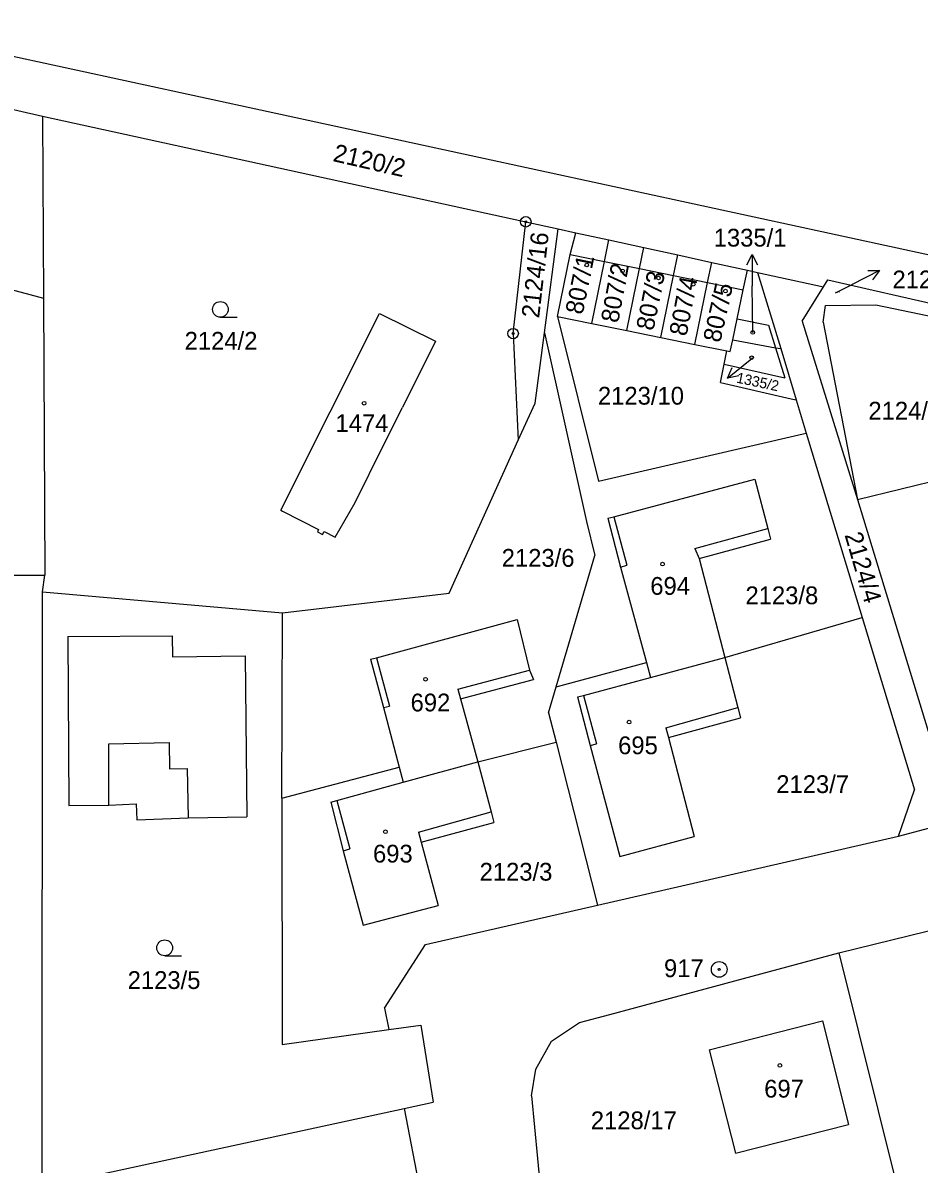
# Model space of a CAD drawing. Extents: x -763205 to -760228, y -1155311 to -1152844.
# Drawn here: x -762365.1 to -762279.5, y -1154633.9 to -1154524.9 of the extents above; entities that cross this region are included whole.
import ezdxf

# ---------------------------------------------------------------- set-up
doc = ezdxf.new("R2010")
doc.units = 0
for name, color, linetype in [('Vrstva 1', 7, 'Continuous'), ('Vrstva 16', 7, 'Continuous'), ('Vrstva 17', 7, 'Continuous'), ('Vrstva 18', 7, 'Continuous'), ('Vrstva 19', 7, 'Continuous'), ('Vrstva 24', 7, 'Continuous'), ('Vrstva 25', 7, 'Continuous'), ('Vrstva 4', 7, 'Continuous'), ('Vrstva 62', 7, 'Continuous')]:
    doc.layers.add(name, color=color, linetype=linetype)

msp = doc.modelspace()

# ---------------------------------------------------------------- linework, layer by layer
at = {"layer": 'Vrstva 1'}
for p, q in [((-762380.67, -1154524.9), (-762241.6, -1154555.08)), ((-762390.18, -1154527.64), (-762363.22, -1154533.83)), ((-762363.22, -1154533.83), (-762317.06, -1154543.91)), ((-762363.22, -1154533.83), (-762363.13, -1154551.21)), ((-762407.58, -1154539.18), (-762363.13, -1154551.21)), ((-762318.27, -1154554.59), (-762317.06, -1154543.91)), ((-762317.06, -1154543.91), (-762313.98, -1154544.58)), ((-762315.28, -1154554.52), (-762313.98, -1154544.58)), ((-762313.98, -1154544.58), (-762312.29, -1154544.95)), ((-762312.83, -1154547.02), (-762312.29, -1154544.95)), ((-762312.29, -1154544.95), (-762309.12, -1154545.64)), ((-762309.54, -1154547.7), (-762309.12, -1154545.64)), ((-762309.12, -1154545.64), (-762305.79, -1154546.37)), ((-762314.03, -1154552.95), (-762312.83, -1154547.02)), ((-762306.2, -1154548.38), (-762305.79, -1154546.37)), ((-762305.79, -1154546.37), (-762302.54, -1154547.08)), ((-762302.95, -1154549.05), (-762302.54, -1154547.08)), ((-762302.54, -1154547.08), (-762299.29, -1154547.79)), ((-762310.75, -1154553.62), (-762309.54, -1154547.7)), ((-762299.7, -1154549.72), (-762299.29, -1154547.79)), ((-762299.29, -1154547.79), (-762295.89, -1154548.53)), ((-762307.42, -1154554.3), (-762306.2, -1154548.38)), ((-762304.17, -1154554.96), (-762302.95, -1154549.05)), ((-762296.29, -1154550.42), (-762295.89, -1154548.53)), ((-762295.89, -1154548.53), (-762294.93, -1154548.74)), ((-762294.93, -1154548.74), (-762292.72, -1154556.03)), ((-762294.93, -1154548.74), (-762288.63, -1154550.12)), ((-762300.93, -1154555.62), (-762299.7, -1154549.72)), ((-762296.87, -1154553.19), (-762296.29, -1154550.42)), ((-762290.67, -1154553.4), (-762288.63, -1154550.12)), ((-762288.63, -1154550.12), (-762288.22, -1154549.45)), ((-762288.22, -1154549.45), (-762251.54, -1154557.83)), ((-762363.13, -1154551.21), (-762362.99, -1154577.67)), ((-762340.46, -1154571.45), (-762331.04, -1154552.67)), ((-762331.04, -1154552.67), (-762325.67, -1154555.32)), ((-762288.67, -1154553.5), (-762288.43, -1154551.91)), ((-762288.43, -1154551.91), (-762283.62, -1154551.85)), ((-762283.62, -1154551.85), (-762276.58, -1154553.33)), ((-762314.03, -1154552.95), (-762310.11, -1154568.69)), ((-762314.03, -1154552.95), (-762310.75, -1154553.62)), ((-762310.75, -1154553.62), (-762307.42, -1154554.3)), ((-762297.29, -1154555.19), (-762296.87, -1154553.19)), ((-762290.67, -1154553.4), (-762285.39, -1154570.45)), ((-762288.67, -1154553.5), (-762285.39, -1154570.45)), ((-762318.27, -1154554.59), (-762317.79, -1154564.79)), ((-762316.16, -1154561.23), (-762315.28, -1154554.52)), ((-762315.28, -1154554.52), (-762311.26, -1154572.56)), ((-762307.42, -1154554.3), (-762304.17, -1154554.96)), ((-762325.67, -1154555.32), (-762328.85, -1154561.65)), ((-762304.17, -1154554.96), (-762300.93, -1154555.62)), ((-762300.93, -1154555.62), (-762297.85, -1154556.24)), ((-762297.53, -1154556.31), (-762297.29, -1154555.19)), ((-762297.29, -1154555.19), (-762293.21, -1154555.94)), ((-762293.21, -1154555.94), (-762292.72, -1154556.03)), ((-762298.11, -1154557.52), (-762297.85, -1154556.24)), ((-762297.85, -1154556.24), (-762297.53, -1154556.31)), ((-762292.72, -1154556.03), (-762291.24, -1154560.92)), ((-762298.47, -1154559.28), (-762298.11, -1154557.52)), ((-762298.47, -1154559.28), (-762291.73, -1154560.81)), ((-762317.79, -1154564.79), (-762316.16, -1154561.23)), ((-762291.73, -1154560.81), (-762291.24, -1154560.92)), ((-762291.24, -1154560.92), (-762290.27, -1154564.11)), ((-762330.66, -1154565.25), (-762328.85, -1154561.65)), ((-762310.11, -1154568.69), (-762290.56, -1154564.18)), ((-762290.56, -1154564.18), (-762290.27, -1154564.11)), ((-762290.27, -1154564.11), (-762284.93, -1154581.72)), ((-762333.35, -1154570.74), (-762330.66, -1154565.25)), ((-762324.39, -1154579.4), (-762317.79, -1154564.79)), ((-762285.39, -1154570.45), (-762272.97, -1154567.38)), ((-762308.65, -1154572.09), (-762295.2, -1154568.49)), ((-762295.2, -1154568.49), (-762293.96, -1154573.22)), ((-762335.27, -1154574.04), (-762333.35, -1154570.74)), ((-762285.39, -1154570.45), (-762277.28, -1154597.06)), ((-762340.46, -1154571.45), (-762340.3, -1154571.57)), ((-762340.3, -1154571.57), (-762336.86, -1154573.32)), ((-762309.22, -1154572.24), (-762308.65, -1154572.09)), ((-762309.22, -1154572.24), (-762308.03, -1154576.9)), ((-762336.86, -1154573.32), (-762336.97, -1154573.53)), ((-762311.26, -1154572.56), (-762310.47, -1154575.78)), ((-762293.96, -1154573.22), (-762293.69, -1154574.22)), ((-762336.97, -1154573.53), (-762336.47, -1154573.78)), ((-762336.47, -1154573.78), (-762336.32, -1154573.49)), ((-762336.32, -1154573.49), (-762335.27, -1154574.04)), ((-762300.52, -1154576.09), (-762293.69, -1154574.22)), ((-762314.16, -1154588.33), (-762310.47, -1154575.78)), ((-762300.52, -1154576.09), (-762298.04, -1154585.54)), ((-762436.79, -1154577.98), (-762362.99, -1154577.67)), ((-762363.23, -1154579.28), (-762362.99, -1154577.67)), ((-762308.03, -1154576.9), (-762305.54, -1154586.01)), ((-762363.25, -1154636.12), (-762363.23, -1154579.28)), ((-762363.23, -1154579.28), (-762340.29, -1154581.28)), ((-762340.29, -1154581.28), (-762324.39, -1154579.4)), ((-762340.36, -1154598.99), (-762340.29, -1154581.28)), ((-762331.31, -1154585.56), (-762317.89, -1154581.91)), ((-762317.89, -1154581.91), (-762316.72, -1154586.74)), ((-762298.04, -1154585.54), (-762284.93, -1154581.72)), ((-762284.93, -1154581.72), (-762279.94, -1154598.17)), ((-762331.89, -1154585.71), (-762331.31, -1154585.56)), ((-762331.89, -1154585.71), (-762330.66, -1154590.33)), ((-762314.16, -1154588.33), (-762305.54, -1154586.01)), ((-762305.54, -1154586.01), (-762305.15, -1154587.46)), ((-762305.15, -1154587.46), (-762298.04, -1154585.54)), ((-762298.04, -1154585.54), (-762296.82, -1154590.32)), ((-762316.72, -1154586.74), (-762316.33, -1154587.63)), ((-762311.54, -1154589.16), (-762305.15, -1154587.46)), ((-762323.29, -1154589.5), (-762316.33, -1154587.63)), ((-762314.89, -1154590.82), (-762314.16, -1154588.33)), ((-762323.29, -1154589.5), (-762321.64, -1154595.51)), ((-762312.12, -1154589.31), (-762311.54, -1154589.16)), ((-762312.12, -1154589.31), (-762310.91, -1154593.96)), ((-762330.66, -1154590.33), (-762329.15, -1154596.01)), ((-762314.89, -1154590.82), (-762314.17, -1154593.64)), ((-762296.82, -1154590.32), (-762296.55, -1154591.32)), ((-762303.44, -1154593.17), (-762296.55, -1154591.32)), ((-762321.64, -1154595.51), (-762314.17, -1154593.64)), ((-762314.17, -1154593.64), (-762310.2, -1154609.19)), ((-762310.91, -1154593.96), (-762308.07, -1154604.55)), ((-762303.44, -1154593.17), (-762300.98, -1154602.65)), ((-762340.36, -1154598.99), (-762329.15, -1154596.01)), ((-762329.15, -1154596.01), (-762328.77, -1154597.46)), ((-762328.77, -1154597.46), (-762321.64, -1154595.51)), ((-762321.64, -1154595.51), (-762320.36, -1154600.3)), ((-762335.11, -1154599.2), (-762328.77, -1154597.46)), ((-762281.48, -1154602.6), (-762279.94, -1154598.17)), ((-762340.36, -1154598.99), (-762340.33, -1154622.5)), ((-762335.69, -1154599.35), (-762335.11, -1154599.2)), ((-762335.69, -1154599.35), (-762334.5, -1154604.01)), ((-762320.36, -1154600.3), (-762320.1, -1154601.31)), ((-762281.48, -1154602.6), (-762273.03, -1154600.36)), ((-762327.06, -1154603.17), (-762320.1, -1154601.31)), ((-762310.2, -1154609.19), (-762281.48, -1154602.6)), ((-762308.07, -1154604.55), (-762300.98, -1154602.65)), ((-762327.06, -1154603.17), (-762325.44, -1154609.22)), ((-762334.5, -1154604.01), (-762332.58, -1154611.12)), ((-762332.58, -1154611.12), (-762325.44, -1154609.22)), ((-762326.65, -1154612.96), (-762310.2, -1154609.19)), ((-762287.17, -1154613.76), (-762267.71, -1154608.96)), ((-762330.55, -1154619.03), (-762326.65, -1154612.96)), ((-762309.02, -1154619.64), (-762287.17, -1154613.76)), ((-762287.17, -1154613.76), (-762279.92, -1154642.86)), ((-762330.55, -1154619.03), (-762330.15, -1154621.09)), ((-762311.92, -1154620.41), (-762309.02, -1154619.64)), ((-762299.56, -1154623.03), (-762288.72, -1154620.27)), ((-762288.72, -1154620.27), (-762286.23, -1154630.15)), ((-762340.33, -1154622.5), (-762330.15, -1154621.09)), ((-762330.15, -1154621.09), (-762327.1, -1154620.67)), ((-762327.1, -1154620.67), (-762325.91, -1154628.03)), ((-762314.62, -1154622.2), (-762311.92, -1154620.41)), ((-762316.09, -1154624.86), (-762314.62, -1154622.2)), ((-762299.56, -1154623.03), (-762297.05, -1154632.9)), ((-762316.51, -1154627.43), (-762316.09, -1154624.86)), ((-762316.51, -1154627.43), (-762315.27, -1154640.42)), ((-762363.25, -1154636.12), (-762328.69, -1154628.63)), ((-762328.69, -1154628.63), (-762325.91, -1154628.03)), ((-762328.69, -1154628.63), (-762326.83, -1154638.25)), ((-762297.05, -1154632.9), (-762286.23, -1154630.15))]:
    msp.add_line(p, q, dxfattribs=at)
at = {"layer": 'Vrstva 16'}
for p, q in [((-762295.454, -1154547.03), (-762295.43, -1154550.03)), ((-762283.283, -1154548.565), (-762285.96, -1154549.92)), ((-762295.39, -1154554.48), (-762295.43, -1154550.03)), ((-762287.49, -1154550.7), (-762285.96, -1154549.92)), ((-762297.797, -1154558.864), (-762295.47, -1154556.97)), ((-762295.45, -1154556.95), (-762295.47, -1154556.97))]:
    msp.add_line(p, q, dxfattribs=at)
for points in [[(-762295.946, -1154548.034), (-762295.454, -1154547.03), (-762294.946, -1154548.026)], [(-762284.401, -1154548.571), (-762283.283, -1154548.565), (-762283.95, -1154549.463)], [(-762296.705, -1154558.62), (-762297.797, -1154558.864), (-762297.337, -1154557.845)]]:
    msp.add_lwpolyline(points, dxfattribs=at)
at = {"layer": 'Vrstva 24'}
for centre, radius in [((-762317.06, -1154543.91), 0.5), ((-762317.06, -1154543.91), 0.1), ((-762318.27, -1154554.59), 0.5), ((-762318.27, -1154554.59), 0.1), ((-762298.59, -1154615.34), 0.75), ((-762298.59, -1154615.34), 0.1)]:
    msp.add_circle(centre, radius, dxfattribs=at)
at = {"layer": 'Vrstva 25'}
for p, q in [((-762346.23, -1154553.03), (-762344.63, -1154553.03)), ((-762351.55, -1154614.03), (-762349.95, -1154614.03))]:
    msp.add_line(p, q, dxfattribs=at)
for centre, radius in [((-762311.24, -1154548.04), 0.175), ((-762307.82, -1154548.6), 0.175), ((-762304.39, -1154549.28), 0.175), ((-762301.07, -1154549.87), 0.175), ((-762297.99, -1154550.53), 0.175), ((-762346.23, -1154552.28), 0.75), ((-762295.39, -1154554.48), 0.175), ((-762295.49, -1154556.89), 0.175), ((-762332.5, -1154561.25), 0.175), ((-762304, -1154576.62), 0.175), ((-762326.63, -1154587.62), 0.175), ((-762307.2, -1154591.71), 0.175), ((-762330.47, -1154602.19), 0.175), ((-762351.55, -1154613.28), 0.75), ((-762292.8, -1154624.52), 0.175)]:
    msp.add_circle(centre, radius, dxfattribs=at)
at = {"layer": 'Vrstva 4'}
for p, q in [((-762312.83, -1154547.02), (-762309.54, -1154547.7)), ((-762309.54, -1154547.7), (-762306.2, -1154548.38)), ((-762306.2, -1154548.38), (-762302.95, -1154549.05)), ((-762302.95, -1154549.05), (-762299.7, -1154549.72)), ((-762299.7, -1154549.72), (-762296.29, -1154550.42)), ((-762296.87, -1154553.19), (-762293.87, -1154553.79)), ((-762293.87, -1154553.79), (-762293.21, -1154555.94)), ((-762293.21, -1154555.94), (-762292.33, -1154558.83)), ((-762298.11, -1154557.52), (-762292.33, -1154558.83)), ((-762308.65, -1154572.09), (-762307.41, -1154576.72)), ((-762300.91, -1154575.13), (-762293.96, -1154573.22)), ((-762300.91, -1154575.13), (-762300.52, -1154576.09)), ((-762308.03, -1154576.9), (-762307.41, -1154576.72)), ((-762360.81, -1154583.54), (-762350.83, -1154583.47)), ((-762360.81, -1154583.54), (-762360.7, -1154599.69)), ((-762350.83, -1154583.47), (-762350.81, -1154585.47)), ((-762350.81, -1154585.47), (-762343.85, -1154585.37)), ((-762343.85, -1154585.37), (-762343.7, -1154600.77)), ((-762331.31, -1154585.56), (-762330.08, -1154590.18)), ((-762323.54, -1154588.58), (-762316.72, -1154586.74)), ((-762323.54, -1154588.58), (-762323.29, -1154589.5)), ((-762311.54, -1154589.16), (-762310.31, -1154593.79)), ((-762330.66, -1154590.33), (-762330.08, -1154590.18)), ((-762303.7, -1154592.26), (-762296.82, -1154590.32)), ((-762303.7, -1154592.26), (-762303.44, -1154593.17)), ((-762356.88, -1154599.64), (-762356.87, -1154593.8)), ((-762356.87, -1154593.8), (-762351.12, -1154593.67)), ((-762351.12, -1154593.67), (-762351.09, -1154596.17)), ((-762310.91, -1154593.96), (-762310.31, -1154593.79)), ((-762351.09, -1154596.17), (-762349.39, -1154596.16)), ((-762349.39, -1154596.16), (-762349.33, -1154599.31)), ((-762356.88, -1154599.64), (-762354.26, -1154599.53)), ((-762354.26, -1154599.53), (-762354.2, -1154601.06)), ((-762349.33, -1154599.31), (-762349.31, -1154600.86)), ((-762335.11, -1154599.2), (-762333.87, -1154603.83)), ((-762360.7, -1154599.69), (-762356.88, -1154599.64)), ((-762327.32, -1154602.24), (-762320.36, -1154600.3)), ((-762354.2, -1154601.06), (-762349.31, -1154600.86)), ((-762349.31, -1154600.86), (-762343.7, -1154600.77)), ((-762327.32, -1154602.24), (-762327.06, -1154603.17)), ((-762334.5, -1154604.01), (-762333.87, -1154603.83))]:
    msp.add_line(p, q, dxfattribs=at)

# ---------------------------------------------------------------- texts
at = {"layer": 'Vrstva 16'}
for s, p in [('1335/1', (-762299.117, -1154546.28)), ('2124/3', (-762282.043, -1154550.27))]:
    msp.add_text(s, height=1.7, dxfattribs=at).set_placement(p)
at = {"layer": 'Vrstva 17'}
msp.add_text('917', height=1.7, dxfattribs=at).set_placement((-762303.863, -1154616.08))
at = {"layer": 'Vrstva 18'}
for s, rotation, p in [('2120/2', 347.09783, (-762335.559, -1154538.103)), ('2124/16', 83.42266, (-762315.793, -1154553.164)), ('2124/4', 286.30701, (-762286.633, -1154573.818))]:
    msp.add_text(s, height=1.7, rotation=rotation, dxfattribs=at).set_placement(p)
for s, height, p in [('2124/3', 0.1, (-762287.476, -1154550.7)), ('2124/2', 1.7, (-762349.643, -1154556.13)), ('2123/10', 1.7, (-762310.173, -1154561.38)), ('2124/12', 1.7, (-762284.343, -1154562.81)), ('2123/6', 1.7, (-762319.363, -1154576.87)), ('2123/8', 1.7, (-762296.083, -1154580.45)), ('2123/7', 1.7, (-762293.143, -1154598.49)), ('2123/3', 1.7, (-762321.473, -1154606.86)), ('2123/5', 1.7, (-762355.083, -1154617.21)), ('2128/17', 1.7, (-762310.853, -1154630.61))]:
    msp.add_text(s, height=height, dxfattribs=at).set_placement(p)
at = {"layer": 'Vrstva 19'}
for s, rotation, p in [('807/1', 78.49522, (-762311.638, -1154552.844)), ('807/2', 79.41195, (-762308.241, -1154553.644)), ('807/3', 78.55251, (-762304.878, -1154554.384)), ('807/4', 79.24006, (-762301.71, -1154554.904)), ('807/5', 77.4066, (-762298.495, -1154555.525))]:
    msp.add_text(s, height=1.7, rotation=rotation, dxfattribs=at).set_placement(p)
for s, height, p in [('1335/1', 0.1, (-762295.605, -1154554.48)), ('1335/2', 0.1, (-762295.689, -1154556.95)), ('1474', 1.7, (-762335.235, -1154564)), ('694', 1.7, (-762305.173, -1154579.55)), ('692', 1.7, (-762328.063, -1154590.69)), ('695', 1.7, (-762308.243, -1154594.78)), ('693', 1.7, (-762331.653, -1154605.13)), ('697', 1.7, (-762294.293, -1154627.59))]:
    msp.add_text(s, height=height, dxfattribs=at).set_placement(p)
at = {"layer": 'Vrstva 62'}
msp.add_text('1335/2', height=1, rotation=348.07186, dxfattribs=at).set_placement((-762297.011, -1154559.265))

doc.saveas('drawing.dxf')
